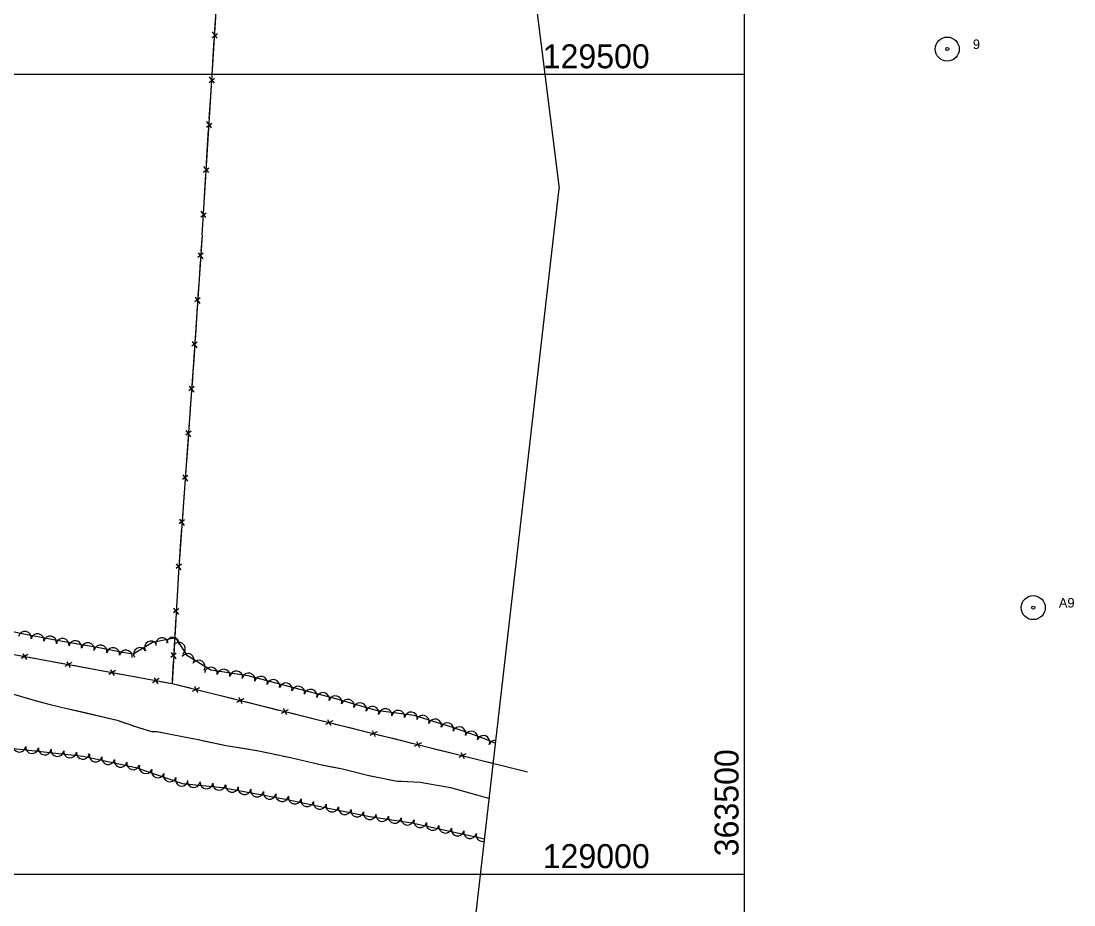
# Model space of a CAD drawing. Extents: x 353423 to 364002, y 127000 to 201942.
# Drawn here: x 363047 to 363706, y 128981 to 129533 of the extents above; entities that cross this region are included whole.
import ezdxf

# ---------------------------------------------------------------- set-up
doc = ezdxf.new("R2010")
doc.units = 0
for name, color, linetype in [('E_DTM_SlopeBottom', 7, 'Continuous'), ('E_FEN_Generic', 7, 'Continuous'), ('E_LAND_TreeLine', 7, 'Continuous'), ('E_RDWY_AsphConc', 7, 'Continuous'), ('E_RDWY_Gravel', 7, 'Continuous'), ('E_STRUCT_WingWall', 7, 'Continuous')]:
    doc.layers.add(name, color=color, linetype=linetype)

msp = doc.modelspace()

# ---------------------------------------------------------------- linework, layer by layer
at = {"layer": 'E_DTM_SlopeBottom'}
for p, q in [((363166.92, 129522.91), (363170.29, 129525.52)), ((363170.16, 129522.53), (363167.15, 129526.48)), ((363165.14, 129494.9), (363168.51, 129497.51)), ((363168.39, 129494.53), (363165.37, 129498.47)), ((363163.39, 129466.89), (363166.75, 129469.5)), ((363166.63, 129466.52), (363163.61, 129470.46)), ((363161.63, 129438.89), (363164.99, 129441.5)), ((363164.87, 129438.51), (363161.85, 129442.45)), ((363159.87, 129410.88), (363163.23, 129413.49)), ((363163.12, 129410.5), (363160.09, 129414.44)), ((363161.41, 129388.08), (363158.07, 129385.5)), ((363158.2, 129388.46), (363161.18, 129384.54)), ((363159.57, 129360.3), (363156.23, 129357.72)), ((363156.35, 129360.68), (363159.34, 129356.76)), ((363154.51, 129332.91), (363157.5, 129328.99)), ((363157.73, 129332.52), (363154.38, 129329.94)), ((363155.83, 129304.74), (363152.47, 129302.18)), ((363152.62, 129305.14), (363155.58, 129301.2)), ((363153.82, 129276.97), (363150.46, 129274.41)), ((363150.6, 129277.37), (363153.56, 129273.44)), ((363151.81, 129249.2), (363148.44, 129246.65)), ((363148.59, 129249.61), (363151.55, 129245.67)), ((363149.79, 129221.44), (363146.43, 129218.88)), ((363146.58, 129221.84), (363149.54, 129217.9)), ((363147.78, 129193.67), (363144.42, 129191.11)), ((363144.56, 129194.07), (363147.52, 129190.13)), ((363146.12, 129165.9), (363142.79, 129163.29)), ((363142.9, 129166.26), (363145.91, 129162.36)), ((363051.82, 129137.29), (363047.58, 129134.78)), ((363051.07, 129134.14), (363048.9, 129137.76)), ((363144.53, 129138.11), (363141.21, 129135.5)), ((363141.31, 129138.46), (363144.33, 129134.57)), ((363079.2, 129132.26), (363074.97, 129129.75)), ((363078.45, 129129.11), (363076.28, 129132.73)), ((363106.59, 129127.23), (363102.35, 129124.72)), ((363105.84, 129124.08), (363103.66, 129127.7)), ((363133.97, 129122.2), (363129.73, 129119.69)), ((363133.22, 129119.05), (363131.04, 129122.67)), ((363159.06, 129116.56), (363154.55, 129114.25)), ((363158.09, 129113.38), (363156.09, 129117.23)), ((363186.85, 129109.67), (363182.34, 129107.36)), ((363185.88, 129106.48), (363183.87, 129110.33)), ((363214.63, 129102.77), (363210.12, 129100.46)), ((363213.66, 129099.58), (363211.66, 129103.44)), ((363242.41, 129095.88), (363237.91, 129093.57)), ((363241.44, 129092.69), (363239.44, 129096.54)), ((363269.23, 129085.79), (363267.22, 129089.65)), ((363270.2, 129088.98), (363265.69, 129086.67)), ((363297.01, 129078.9), (363295.01, 129082.75)), ((363297.98, 129082.08), (363293.47, 129079.77)), ((363324.79, 129072), (363322.79, 129075.85)), ((363325.77, 129075.19), (363321.26, 129072.88))]:
    msp.add_line(p, q, dxfattribs=at)
for points in [[(363160.67, 129399.43), (363167.14, 129502.68), (363175.79, 129638.25), (363078.6, 129645.65)], [(363168.77, 129528.1), (363169.49, 129539.48)], [(363167.71, 129511.47), (363168.34, 129521.48)], [(363166.98, 129500.09), (363167.14, 129502.68), (363167.71, 129511.47)], [(363165.94, 129483.46), (363166.57, 129493.47)], [(363165.22, 129472.08), (363165.94, 129483.46)], [(363164.18, 129455.45), (363164.81, 129465.46)], [(363163.47, 129444.07), (363164.18, 129455.45)], [(363162.42, 129427.44), (363163.05, 129437.45)], [(363161.71, 129416.06), (363162.42, 129427.44)], [(363160.67, 129399.43), (363161.29, 129409.44)], [(363160.67, 129399.43), (363155, 129313.96), (363145.92, 129188.75), (363141.94, 129118.97), (362916.88, 129160.31), (362823.16, 129180.04), (362827.33, 129315.94), (362828.11, 129381.66)], [(363160.67, 129399.43), (363160.01, 129389.51)], [(363159.57, 129382.94), (363158.82, 129371.65)], [(363158.82, 129371.65), (363158.16, 129361.73)], [(363157.73, 129355.16), (363156.98, 129343.88)], [(363156.98, 129343.88), (363156.32, 129333.95)], [(363155.89, 129327.39), (363155.14, 129316.1)], [(363155.14, 129316.1), (363155, 129313.96), (363154.43, 129306.17)], [(363153.96, 129299.61), (363153.14, 129288.33)], [(363153.14, 129288.33), (363152.42, 129278.4)], [(363151.94, 129271.85), (363151.13, 129260.56)], [(363151.13, 129260.56), (363150.41, 129250.64)], [(363149.93, 129244.08), (363149.11, 129232.79)], [(363149.11, 129232.79), (363148.39, 129222.87)], [(363147.92, 129216.31), (363147.1, 129205.03)], [(363147.1, 129205.03), (363146.38, 129195.1)], [(363145.91, 129188.54), (363145.26, 129177.25)], [(363145.26, 129177.25), (363144.7, 129167.32)], [(363144.32, 129160.75), (363143.68, 129149.45)], [(363143.68, 129149.45), (363143.11, 129139.52)], [(363062.43, 129133.57), (363052.65, 129135.37)], [(363073.56, 129131.53), (363062.43, 129133.57)], [(363089.82, 129128.55), (363080.03, 129130.34)], [(363100.94, 129126.5), (363089.82, 129128.55)], [(363142.73, 129132.95), (363142.09, 129121.66)], [(363117.2, 129123.52), (363107.41, 129125.31)], [(363128.33, 129121.47), (363117.2, 129123.52)], [(363142.09, 129121.66), (363141.94, 129118.97), (363134.79, 129120.29)], [(363364.21, 129063.81), (363141.94, 129118.97)], [(363153.23, 129116.17), (363141.94, 129118.97)], [(363169.72, 129112.08), (363159.79, 129114.54)], [(363181.01, 129109.28), (363169.72, 129112.08)], [(363197.5, 129105.18), (363187.57, 129107.65)], [(363208.79, 129102.38), (363197.5, 129105.18)], [(363225.29, 129098.29), (363215.36, 129100.75)], [(363236.58, 129095.48), (363225.29, 129098.29)], [(363253.07, 129091.39), (363243.14, 129093.85)], [(363264.36, 129088.59), (363253.07, 129091.39)], [(363280.85, 129084.49), (363270.92, 129086.96)], [(363292.14, 129081.69), (363280.85, 129084.49)], [(363308.64, 129077.6), (363298.71, 129080.06)], [(363319.93, 129074.8), (363308.64, 129077.6)], [(363336.42, 129070.7), (363326.49, 129073.17)], [(363342.9, 129069.1), (363336.42, 129070.7)]]:
    msp.add_lwpolyline(points, dxfattribs=at)
at = {"layer": 'E_FEN_Generic'}
for points in [[(363344.35, 129081.73), (363335.24, 129085.48), (363316.91, 129091.94), (363293.36, 129099.15), (363269.68, 129102.35), (363242.96, 129110.01), (363217.34, 129116.58), (363189.58, 129123.96), (363166.21, 129127.46), (363151.53, 129136.49), (363144.38, 129147.62), (363129.78, 129144.78), (363117.52, 129137.45), (363112.1, 129138.34), (363097.35, 129141.31), (363071.19, 129145.91), (363050.26, 129149.88), (363029.2, 129154.09)], [(363031.27, 129079.85), (363086.42, 129073.65), (363119.23, 129066.73), (363148.41, 129056.7), (363173.55, 129054.17), (363213.96, 129046.7), (363241.75, 129040.8), (363265.63, 129035.95), (363291.87, 129032.08), (363337.5, 129022.05)]]:
    msp.add_lwpolyline(points, dxfattribs=at)
for centre, radius, start, end in [((363049.84, 129147.82), 4.01, 348.69511, 168.67979), ((363057.74, 129146.32), 4.01, 349.2689, 169.25358), ((363065.62, 129144.83), 4.01, 349.2689, 169.25358), ((363073.54, 129143.36), 4.01, 350.04354, 170.02822), ((363081.44, 129141.97), 4.01, 350.04354, 170.02822), ((363089.35, 129140.59), 4.01, 350.04354, 170.02822), ((363097.2, 129139.2), 4.01, 348.60363, 168.58831), ((363128.75, 129141.72), 4.01, 30.85654, 210.84122), ((363135.65, 129143.78), 4.01, 11.02822, 191.0129), ((363142.35, 129143.99), 4.01, 352.9067, 172.89138), ((363146.26, 129140.81), 4.01, 302.73898, 122.72366), ((363105.06, 129137.61), 4.01, 348.60363, 168.58831), ((363113.01, 129136.06), 4.01, 350.74453, 170.72921), ((363121.86, 129137.6), 4.01, 30.85654, 210.84122), ((363151.74, 129133.9), 4.01, 328.40495, 148.38963), ((363158.58, 129129.69), 4.01, 328.40495, 148.38963), ((363166.25, 129125.33), 4.01, 351.4932, 171.47788), ((363174.18, 129124.14), 4.01, 351.4932, 171.47788), ((363182.12, 129122.95), 4.01, 351.4932, 171.47788), ((363189.81, 129121.73), 4.01, 345.12276, 165.10744), ((363197.56, 129119.67), 4.01, 345.12276, 165.10744), ((363205.32, 129117.61), 4.01, 345.12276, 165.10744), ((363213.07, 129115.54), 4.01, 345.12276, 165.10744), ((363220.85, 129113.51), 4.01, 345.61567, 165.60034), ((363228.63, 129111.52), 4.01, 345.61567, 165.60034), ((363236.4, 129109.52), 4.01, 345.61567, 165.60034), ((363244.1, 129107.5), 4.01, 344.01046, 163.99513), ((363251.82, 129105.29), 4.01, 344.01046, 163.99513), ((363259.53, 129103.07), 4.01, 344.01046, 163.99513), ((363267.24, 129100.86), 4.01, 344.01046, 163.99513), ((363275.43, 129099.45), 4.01, 352.31668, 172.30136), ((363283.39, 129098.38), 4.01, 352.31668, 172.30136), ((363291.34, 129097.3), 4.01, 352.31668, 172.30136), ((363298.74, 129095.31), 4.01, 342.97215, 162.95683), ((363306.41, 129092.96), 4.01, 342.97215, 162.95683), ((363314.08, 129090.61), 4.01, 342.97215, 162.95683), ((363321.6, 129088.06), 4.01, 340.60589, 160.59057), ((363329.17, 129085.39), 4.01, 340.60589, 160.59057), ((363336.59, 129082.65), 4.01, 337.59752, 157.5822), ((363344.01, 129079.59), 4.01, 82.10941, 157.5822), ((363046.44, 129080.25), 3.99, 173.59495, 353.57963), ((363054.37, 129079.36), 3.99, 173.59495, 353.57963), ((363062.3, 129078.47), 3.99, 173.59495, 353.57963), ((363070.24, 129077.58), 3.99, 173.59495, 353.57963), ((363078.17, 129076.68), 3.99, 173.59495, 353.57963), ((363086.1, 129075.79), 3.99, 173.59495, 353.57963), ((363094.12, 129074.16), 3.99, 168.09498, 348.07966), ((363101.93, 129072.52), 3.99, 168.09498, 348.07966), ((363109.75, 129070.87), 3.99, 168.09498, 348.07966), ((363117.56, 129069.22), 3.99, 168.09498, 348.07966), ((363125.43, 129066.81), 3.99, 161.0254, 341.01008), ((363132.98, 129064.21), 3.99, 161.0254, 341.01008), ((363140.52, 129061.62), 3.99, 161.0254, 341.01008), ((363148.07, 129059.02), 3.99, 161.0254, 341.01008), ((363155.49, 129058.08), 3.99, 174.26231, 354.24699), ((363163.44, 129057.28), 3.99, 174.26231, 354.24699), ((363171.38, 129056.48), 3.99, 174.26231, 354.24699), ((363179.43, 129055.2), 3.99, 169.54244, 349.52711), ((363187.28, 129053.75), 3.99, 169.54244, 349.52711), ((363195.13, 129052.3), 3.99, 169.54244, 349.52711), ((363202.98, 129050.85), 3.99, 169.54244, 349.52711), ((363210.83, 129049.4), 3.99, 169.54244, 349.52711), ((363218.72, 129047.83), 3.99, 168.0136, 347.99828), ((363226.53, 129046.17), 3.99, 168.0136, 347.99828), ((363234.34, 129044.51), 3.99, 168.0136, 347.99828), ((363242.14, 129042.85), 3.99, 168.0136, 347.99828), ((363249.95, 129041.26), 3.99, 168.53312, 348.5178), ((363257.77, 129039.68), 3.99, 168.53312, 348.5178), ((363265.6, 129038.09), 3.99, 168.53312, 348.5178), ((363273.38, 129036.92), 3.99, 171.62549, 351.61017), ((363281.28, 129035.76), 3.99, 171.62549, 351.61017), ((363289.18, 129034.59), 3.99, 171.62549, 351.61017), ((363297.16, 129033.06), 3.99, 167.60988, 347.59456), ((363304.96, 129031.35), 3.99, 167.60988, 347.59456), ((363312.75, 129029.63), 3.99, 167.60988, 347.59456), ((363320.55, 129027.92), 3.99, 167.60988, 347.59456), ((363328.35, 129026.2), 3.99, 167.60988, 347.59456), ((363336.15, 129024.49), 3.99, 167.60988, 287.42245)]:
    msp.add_arc(centre, radius, start, end, dxfattribs=at)
at = {"layer": 'E_LAND_TreeLine'}
for p, q in [((363500, 129000), (363500, 131500)), ((360000, 129500), (363500, 129500)), ((360500, 129500), (363500, 129500)), ((363500, 127000), (363500, 129500)), ((360000, 129000), (363500, 129000)), ((360500, 129000), (363500, 129000))]:
    msp.add_line(p, q, dxfattribs=at)
at = {"layer": 'E_RDWY_AsphConc'}
for centre, radius in [((363626.81, 129515.77), 7.5), ((363626.81, 129515.77), 7.5), ((363626.81, 129515.77), 0.96), ((363626.81, 129515.77), 0.96), ((363680.6, 129166.6), 7.5), ((363680.6, 129166.6), 7.5), ((363680.6, 129166.6), 0.96), ((363680.6, 129166.6), 0.96)]:
    msp.add_circle(centre, radius, dxfattribs=at)
at = {"layer": 'E_RDWY_Gravel'}
for points in [[(363154.37, 131257.35), (363384.15, 129428.67)], [(363179.69, 127646.66), (363384.15, 129428.67)]]:
    msp.add_lwpolyline(points, dxfattribs=at)
at = {"layer": 'E_STRUCT_WingWall'}
for points in [[(363042.85, 129112.53), (363056.29, 129108.59), (363065.78, 129106.01), (363076.18, 129103.63), (363107.61, 129096.27), (363120.22, 129091.84), (363129.14, 129089.21), (363132.37, 129089.14), (363142.06, 129087.29), (363158.27, 129084.14), (363175.87, 129080.32), (363196.17, 129077.07), (363216.05, 129072.81), (363233.67, 129068.65), (363248.57, 129065.76), (363264.11, 129061.87), (363281.78, 129058.24), (363297.2, 129057.44), (363316.11, 129054.17), (363333.13, 129049.36), (363340.4, 129047.38)], [(363051.2, 129110.08), (363053.1, 129109.52)], [(363056.91, 129108.42), (363065.78, 129106.01), (363076.18, 129103.63), (363084.86, 129101.6)], [(363084.86, 129101.6), (363107.61, 129096.27), (363112.71, 129094.48)], [(363116.45, 129093.17), (363118.32, 129092.51)], [(363122.1, 129091.29), (363123.99, 129090.73)], [(363127.79, 129089.61), (363129.14, 129089.21), (363129.71, 129089.2)], [(363133.66, 129088.89), (363142.06, 129087.29), (363158.27, 129084.14), (363161.89, 129083.36)], [(363161.89, 129083.36), (363175.87, 129080.32), (363190.15, 129078.03)], [(363194.07, 129077.4), (363196.03, 129077.09)], [(363199.91, 129076.27), (363201.85, 129075.85)], [(363205.73, 129075.02), (363207.67, 129074.6)], [(363211.55, 129073.77), (363216.05, 129072.81), (363233.67, 129068.65), (363239.62, 129067.49)], [(363239.62, 129067.49), (363248.57, 129065.76), (363264.11, 129061.87), (363267.67, 129061.14)], [(363271.55, 129060.34), (363273.5, 129059.94)], [(363277.39, 129059.14), (363279.33, 129058.74)], [(363283.24, 129058.17), (363285.23, 129058.06)], [(363289.19, 129057.86), (363297.2, 129057.44), (363316.11, 129054.17), (363317.61, 129053.74)], [(363317.61, 129053.74), (363333.13, 129049.36), (363340.4, 129047.38)]]:
    msp.add_lwpolyline(points, dxfattribs=at)

# ---------------------------------------------------------------- texts
at = {"layer": 'E_LAND_TreeLine'}
for s, p in [('  129500  ', (363362.64, 129503.75)), ('  129000  ', (363362.64, 129003.75)), ('  129000  ', (363362.64, 129003.75))]:
    msp.add_text(s, height=15, dxfattribs=at).set_placement(p)
msp.add_text('  363500  ', height=15, rotation=90, dxfattribs=at).set_placement((363496.25, 129000))
msp.add_text('  363500  ', height=15, rotation=90, dxfattribs=at).set_placement((363496.25, 129000))
at = {"layer": 'E_RDWY_AsphConc'}
for s, p in [('9', (363642.81, 129515.77)), ('9', (363642.81, 129515.77)), ('A9', (363696.6, 129166.6)), ('A9', (363696.6, 129166.6))]:
    msp.add_text(s, height=6, dxfattribs=at).set_placement(p)

doc.saveas('drawing.dxf')
